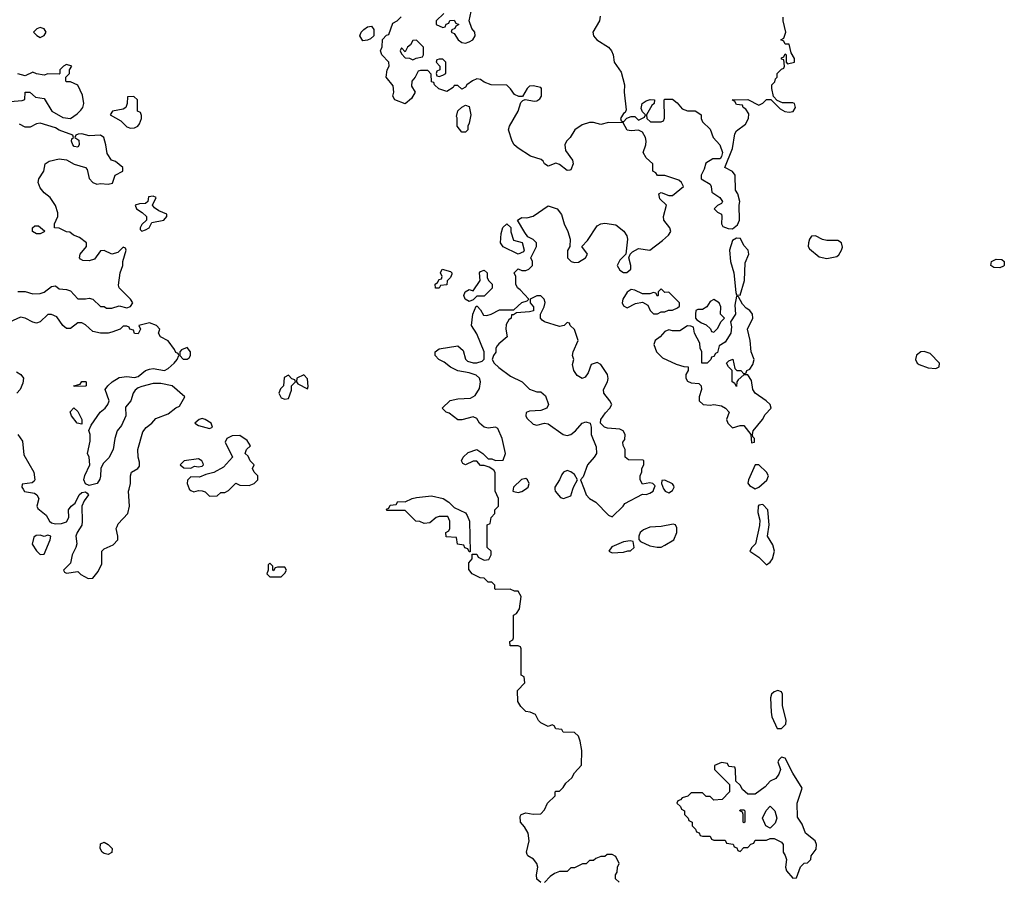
# Model space of a CAD drawing. Header units: inches. Extents: x 2380053 to 2584298, y 380219 to 546618.
# Tile 612 of 656: x 2525300 to 2530534, y 437920 to 442496. Entities that reach past the tile are written whole.
import ezdxf

# ---------------------------------------------------------------- set-up
doc = ezdxf.new("R2010")
doc.units = ezdxf.units.IN
doc.header["$MEASUREMENT"] = 0
for name, color, linetype in [('C5423', 7, 'Continuous'), ('C5424', 7, 'Continuous'), ('C5434', 7, 'Continuous')]:
    doc.layers.add(name, color=color, linetype=linetype)

msp = doc.modelspace()

# ---------------------------------------------------------------- linework, layer by layer
at = {"layer": 'C5423', "color": 2}
for points, elevation in [([(2525318, 440000), (2525326.8, 439986.8), (2525378.8, 439978.8), (2525392, 439970), (2525402, 439950), (2525391.3, 439910), (2525396.9, 439896.9), (2525442, 439862), (2525458, 439830), (2525470, 439821), (2525490, 439816), (2525523.1, 439816.9), (2525550, 439826), (2525562, 439850), (2525559, 439890), (2525574, 439910), (2525594.5, 439925.5), (2525617.2, 439970), (2525630, 439982.8), (2525650, 439986), (2525659.1, 439979.1), (2525666, 439970), (2525642.4, 439937.6), (2525630.4, 439910), (2525632.8, 439827.2), (2525630, 439809), (2525605.5, 439770), (2525599.3, 439750), (2525603.8, 439710), (2525599.1, 439690), (2525579.1, 439650), (2525570, 439606), (2525534, 439570), (2525538, 439558), (2525550, 439554), (2525610, 439562), (2525626, 439546), (2525664, 439524), (2525690, 439526.8), (2525718, 439562), (2525736.6, 439603.4), (2525737.2, 439670), (2525750, 439682.8), (2525797, 439703), (2525822, 439730), (2525822.7, 439750), (2525814, 439790), (2525818, 439802), (2525824, 439816), (2525875.3, 439870), (2525884, 439910), (2525879, 439990), (2525881.5, 440000)], 42), ([(2526202, 440000), (2526210, 439992), (2526226, 439986), (2526250, 439992), (2526270, 439991.3), (2526285.4, 439985.4), (2526310, 439962), (2526350, 439964.7), (2526370, 439982), (2526390, 439982), (2526410, 439992), (2526418, 440000)], 42), ([(2528070, 437908), (2528050, 437926), (2528046.6, 437950), (2528054, 437990), (2528049.4, 438009.4), (2528032, 438032), (2528002, 438050), (2527998, 438058), (2527994, 438070), (2528009.2, 438130), (2528004, 438170), (2527984, 438204), (2527962, 438230), (2527960.4, 438259.6), (2527966, 438270), (2527990, 438278), (2528030, 438272), (2528070, 438274), (2528090, 438294), (2528106, 438330), (2528146, 438370), (2528146, 438390), (2528150, 438394), (2528170, 438394), (2528190, 438414), (2528203.1, 438436.9), (2528234.6, 438465.4), (2528248.9, 438491.1), (2528287.3, 438532.7), (2528288, 438610), (2528280.4, 438660.4), (2528270, 438686), (2528250, 438706), (2528188.4, 438708.4), (2528182, 438722), (2528150, 438726), (2528142, 438742), (2528130, 438746), (2528110, 438738), (2528070, 438758), (2528058, 438770), (2528042, 438802), (2528014.6, 438814.6), (2527990, 438818), (2527964, 438844), (2527948, 438870), (2527946, 438930), (2527986, 438970), (2527982, 439002), (2527966, 439010), (2527966, 439150), (2527962, 439162), (2527950, 439166), (2527907.3, 439167.3), (2527906, 439190), (2527922, 439198), (2527926, 439210), (2527926, 439330), (2527942, 439338), (2527956.4, 439363.6), (2527966, 439430), (2527950, 439458), (2527930, 439458), (2527907.3, 439467.3), (2527830, 439466), (2527826, 439470), (2527826, 439490), (2527810, 439506), (2527790, 439506), (2527770, 439526), (2527748.4, 439528.4), (2527706, 439550), (2527687.3, 439572.7), (2527687.3, 439607.3), (2527706, 439630), (2527706, 439654), (2527730, 439654), (2527738, 439638), (2527770, 439622), (2527794.6, 439625.4), (2527806, 439650), (2527806, 439670), (2527786, 439690), (2527786, 439810), (2527802, 439818), (2527806, 439850), (2527826, 439870), (2527826, 439890), (2527846, 439910), (2527846, 439950), (2527828, 439990), (2527828, 440000)], 38), ([(2527923.3, 440000), (2527922, 439990), (2527926.8, 439986.8), (2527950, 439982.8), (2527970, 439986.8), (2527989.3, 440000)], 38), ([(2528145.3, 440000), (2528146, 439990), (2528175.3, 439955.3), (2528191.1, 439951.1), (2528230, 439964.7), (2528240.9, 440000)], 38), ([(2528300.1, 440000), (2528311, 439970), (2528330, 439951), (2528362, 439930), (2528430, 439862), (2528450, 439852), (2528508, 439910), (2528516.4, 439923.6), (2528610, 439974), (2528630, 439972), (2528650, 439978), (2528668, 439990), (2528671.6, 440000)], 38), ([(2528723.7, 440000), (2528732, 439990), (2528750, 439981), (2528770, 439992), (2528774, 440000)], 38), ([(2528486, 437910), (2528468, 437928), (2528468, 437950), (2528476.4, 437963.6), (2528478, 437990), (2528486, 438010), (2528470, 438046), (2528450, 438058), (2528423.6, 438056.4), (2528410, 438046), (2528390, 438046), (2528363.6, 438036.4), (2528350, 438026), (2528330, 438026), (2528311.6, 438008.4), (2528292.7, 438007.3), (2528250, 437986), (2528230, 437986), (2528210, 437966), (2528170, 437966), (2528143.6, 437956.4), (2528119.6, 437940.4), (2528090, 437908)], 38)]:
    msp.add_lwpolyline(points, dxfattribs=dict(at, elevation=elevation))
for points, elevation in [([(2527690, 439666), (2527682, 439682), (2527667.3, 439687.3), (2527662, 439702), (2527627.3, 439707.3), (2527622, 439742), (2527567.3, 439747.3), (2527566, 439770), (2527582, 439778), (2527586, 439790), (2527586, 439830), (2527575.3, 439855.3), (2527530, 439855.3), (2527514, 439850), (2527479.6, 439820.4), (2527450, 439818), (2527427.3, 439827.3), (2527406, 439830), (2527350, 439886), (2527252.7, 439887.3), (2527250, 439894), (2527262, 439898), (2527270, 439914), (2527302, 439918), (2527310, 439934), (2527350, 439932), (2527386, 439950), (2527410, 439956), (2527490, 439964.7), (2527550.9, 439950.9), (2527582, 439930), (2527610, 439902), (2527670, 439874), (2527679.6, 439859.6), (2527692, 439830), (2527694, 439666)], 38), ([(2529250, 439919), (2529230, 439915.3), (2529226, 439910), (2529223.5, 439876.5), (2529234.4, 439834.4), (2529233.4, 439806.6), (2529210.8, 439710), (2529191.3, 439690), (2529182, 439670), (2529230, 439638.8), (2529270, 439598), (2529290, 439611.3), (2529301.2, 439630), (2529312.3, 439670), (2529304.1, 439704.1), (2529275.1, 439750), (2529283.7, 439810), (2529277.2, 439890)], 38), ([(2528773.6, 439813.6), (2528710, 439801.2), (2528650, 439797.2), (2528616.8, 439783.2), (2528598, 439770), (2528591.3, 439750), (2528591.6, 439731.6), (2528601, 439721), (2528650, 439698.8), (2528688.9, 439691.1), (2528710, 439691.3), (2528730, 439702), (2528778, 439730), (2528794, 439770), (2528794, 439794), (2528786, 439810)], 38), ([(2525410, 439756), (2525387.3, 439752.7), (2525376, 439744), (2525367.3, 439707.3), (2525390, 439672), (2525410, 439652), (2525430, 439654), (2525462, 439730), (2525466, 439750), (2525450, 439755.3), (2525431.1, 439748.9)], 42), ([(2528546, 439726), (2528510, 439719), (2528447.5, 439692.5), (2528432, 439670), (2528450, 439661), (2528510, 439664.7), (2528532.7, 439672.7), (2528547.3, 439672.7), (2528566, 439690), (2528562, 439722)], 38), ([(2526630, 439606), (2526622, 439598), (2526622, 439570), (2526614, 439550), (2526630, 439534), (2526690, 439534), (2526710, 439554), (2526718, 439570), (2526710, 439586), (2526670, 439586), (2526658, 439582), (2526650, 439566), (2526646, 439570), (2526646, 439590)], 42), ([(2529330, 438929.2), (2529310, 438922.7), (2529297.3, 438910), (2529291.1, 438891.1), (2529294.4, 438814.4), (2529298.8, 438790), (2529327.5, 438727.5), (2529350, 438726.8), (2529372.3, 438750), (2529374.5, 438770), (2529354.5, 438850), (2529354.5, 438910), (2529350, 438922)], 38), ([(2529350, 438575.1), (2529336.8, 438563.2), (2529330.8, 438550), (2529344.9, 438510), (2529336.4, 438483.6), (2529319.1, 438460.9), (2529290, 438448), (2529263.6, 438416.4), (2529210, 438378), (2529170, 438378), (2529143.1, 438403.1), (2529130, 438426), (2529107.3, 438447.3), (2529106, 438510), (2529102, 438522), (2529070, 438526), (2529062, 438542), (2529030, 438546), (2528994, 438530), (2528994, 438510), (2529074, 438430), (2529074, 438390), (2529034, 438350), (2528990, 438346), (2528970, 438366), (2528950, 438366), (2528930, 438386), (2528870, 438386), (2528852.7, 438367.3), (2528822, 438358), (2528812.7, 438347.3), (2528798, 438342), (2528794, 438330), (2528812.7, 438312.7), (2528818, 438298), (2528834, 438290), (2528834, 438270), (2528854, 438250), (2528858, 438238), (2528874, 438230), (2528874, 438210), (2528892.7, 438192.7), (2528898, 438178), (2528912.7, 438172.7), (2528918, 438158), (2528930, 438154), (2528970, 438154), (2528978, 438138), (2528990, 438134), (2529050, 438134), (2529058, 438118), (2529092.7, 438112.7), (2529098, 438098), (2529112.7, 438092.7), (2529118, 438078), (2529130, 438074), (2529150, 438094), (2529170, 438094), (2529187.3, 438112.7), (2529202, 438118), (2529210, 438134), (2529270, 438134), (2529290, 438142), (2529310, 438142), (2529350, 438122), (2529358, 438110), (2529358, 438070), (2529370, 438052), (2529376, 438030), (2529371, 437990), (2529376, 437970), (2529410, 437932), (2529430, 437934), (2529450, 437992), (2529470, 438012), (2529487.3, 438012.7), (2529506, 438030), (2529508, 438050), (2529534, 438086), (2529535.3, 438110), (2529528, 438130), (2529478, 438170), (2529459, 438219), (2529435.3, 438255.3), (2529433.2, 438330), (2529459, 438410), (2529409.5, 438489.5), (2529370, 438569)], 38), ([(2529150, 438226), (2529146, 438230), (2529146, 438270), (2529142, 438282), (2529128, 438290), (2529130, 438294), (2529150, 438294), (2529154, 438290), (2529154, 438230)], 38), ([(2529290, 438198), (2529266, 438210), (2529248, 438250), (2529268.4, 438291.6), (2529290, 438314), (2529314, 438290), (2529324.7, 438250), (2529316.8, 438223.2)], 38), ([(2525770, 438058), (2525750, 438062), (2525738, 438070), (2525728, 438090), (2525730, 438114), (2525750, 438122), (2525770, 438111.3), (2525791.3, 438090), (2525790, 438068)], 38)]:
    msp.add_lwpolyline(points, close=True, dxfattribs=dict(at, elevation=elevation))
at = {"layer": 'C5424', "color": 2}
for points, elevation in [([(2527828, 440000), (2527828.4, 440088.4), (2527820.4, 440100.4), (2527796.4, 440116.4), (2527770, 440126), (2527750, 440126), (2527730, 440148), (2527710, 440148), (2527670, 440129), (2527656.4, 440136.4), (2527648.7, 440150), (2527658, 440170), (2527684.7, 440195.3), (2527730, 440211.3), (2527762, 440190), (2527790, 440162), (2527810, 440162), (2527830, 440152), (2527870, 440154), (2527882, 440190), (2527865.2, 440270), (2527842, 440322), (2527830, 440328.7), (2527790, 440324), (2527770, 440329), (2527745.2, 440350), (2527730, 440375.3), (2527710, 440384), (2527650, 440368.7), (2527630, 440368), (2527584, 440404), (2527568, 440410), (2527546, 440430), (2527589, 440471), (2527630, 440481), (2527696, 440484), (2527722, 440498), (2527744.7, 440535.3), (2527749.2, 440570), (2527744, 440590), (2527726.3, 440606.3), (2527690, 440619), (2527629.2, 440629.2), (2527590, 440649), (2527556, 440676), (2527528, 440690), (2527508, 440710), (2527508, 440730), (2527530, 440746), (2527630, 440762), (2527657.3, 440737.3), (2527670.8, 440690.8), (2527680.7, 440680.7), (2527710, 440671), (2527730, 440671), (2527759, 440681), (2527768.7, 440691.3), (2527769.2, 440730), (2527730, 440826), (2527702, 440870), (2527709.1, 440930.9), (2527727.3, 440972.7), (2527732.7, 440972.7), (2527750, 440954), (2527765.4, 440925.4), (2527783.6, 440923.6), (2527806, 440930), (2527850, 440954), (2527927.3, 440952.7), (2527970, 440992), (2527998, 441002), (2528006, 441010), (2527960.4, 441060.4), (2527946, 441070), (2527938, 441090), (2527938, 441130), (2527928, 441150), (2527950, 441172), (2527970, 441162), (2527990, 441162), (2528006, 441170), (2528026, 441190), (2528026, 441210), (2528018, 441230), (2528048, 441290), (2528048, 441310), (2528030, 441328), (2528002, 441342), (2527984.7, 441364.7), (2527946, 441430), (2527960.2, 441439.8), (2527970, 441444.7), (2527996.5, 441443.5), (2528030, 441451), (2528110, 441506), (2528158, 441490), (2528179.9, 441459.9), (2528194, 441410), (2528214.8, 441370), (2528226, 441330), (2528224.7, 441290), (2528211.6, 441268.4), (2528212, 441230), (2528231, 441211), (2528250, 441206), (2528270, 441206.8), (2528308.7, 441230), (2528318, 441250), (2528288, 441290), (2528318.6, 441321.4), (2528370, 441401), (2528389.4, 441410.6), (2528410, 441414), (2528470, 441406), (2528512.5, 441372.5), (2528527.5, 441347.5), (2528530.6, 441329.4), (2528522, 441250), (2528490, 441218), (2528476, 441190), (2528490, 441164.7), (2528510, 441151.3), (2528528.4, 441151.6), (2528548, 441170), (2528548.7, 441190), (2528538, 441230), (2528546, 441250), (2528558, 441262), (2528590, 441278.8), (2528650, 441271), (2528718, 441322), (2528748.7, 441350), (2528762, 441370), (2528755.3, 441390), (2528724, 441430), (2528722, 441450), (2528738, 441510), (2528703.2, 441543.2), (2528698, 441570), (2528710, 441578), (2528750, 441562), (2528770, 441562), (2528828, 441610), (2528818, 441630), (2528803.1, 441643.1), (2528730, 441668), (2528690, 441668), (2528682, 441682), (2528666, 441690), (2528666, 441730), (2528630, 441762), (2528614, 441790), (2528629.4, 441830), (2528629.5, 441850), (2528626, 441870), (2528610, 441898), (2528590, 441909), (2528550, 441906), (2528530, 441909.2), (2528508, 441948), (2528430.9, 441949.1), (2528390, 441939), (2528350, 441949), (2528330, 441949.2), (2528290, 441937.2), (2528251, 441910), (2528226, 441870), (2528206.8, 441850), (2528197.3, 441830), (2528201.1, 441801.1), (2528238.8, 441750), (2528242.8, 441730), (2528230, 441698), (2528224.7, 441695.3), (2528210, 441694), (2528170, 441726), (2528150, 441733.2), (2528110, 441717.2), (2528090, 441729), (2528083.2, 441743.2), (2528072.5, 441752.5), (2528015.3, 441770), (2527950, 441812.3), (2527929.3, 441830), (2527918, 441850), (2527899, 441910), (2527904, 441930), (2527949.3, 442010), (2527964, 442056), (2527974, 442066), (2527987.3, 442072.7), (2528037.2, 442062.8), (2528050, 442064.7), (2528064.7, 442075.3), (2528073.2, 442090), (2528074, 442130), (2528070, 442135.3), (2528030, 442144), (2528010, 442142), (2527998, 442130), (2527972.7, 442087.3), (2527952.7, 442087.3), (2527930, 442098), (2527910, 442128.7), (2527890, 442148.7), (2527806, 442150), (2527770, 442164), (2527750, 442179), (2527730, 442181.2), (2527708, 442172), (2527678, 442150), (2527670, 442138), (2527650, 442126), (2527630, 442146), (2527610, 442146), (2527603.6, 442136.4), (2527570, 442115.3), (2527529.1, 442129.1), (2527506, 442150), (2527502, 442162), (2527490, 442166), (2527487.3, 442207.3), (2527470, 442226), (2527430, 442226), (2527418, 442222), (2527402, 442190), (2527384.7, 442170), (2527383.6, 442143.6), (2527402, 442110), (2527383.6, 442076.4), (2527350, 442048.7), (2527295.3, 442070), (2527284, 442090), (2527288.9, 442111.1), (2527284.7, 442144.7), (2527248, 442190), (2527253.2, 442230), (2527264, 442250), (2527262, 442270), (2527226, 442310), (2527218, 442330), (2527227.3, 442352.7), (2527228.4, 442391.6), (2527250, 442414), (2527262, 442418), (2527283.1, 442476.9), (2527306, 442490), (2527328, 442512)], 38), ([(2527554, 442530), (2527514, 442490), (2527514, 442470), (2527550, 442454), (2527562, 442458), (2527567.3, 442472.7), (2527582, 442478), (2527587.3, 442492.7), (2527610, 442494), (2527618, 442478), (2527634, 442470), (2527618, 442462), (2527614, 442450), (2527598, 442442), (2527594, 442430), (2527610, 442422), (2527631, 442390), (2527650, 442374.8), (2527670, 442370.8), (2527690, 442378.8), (2527708.7, 442390), (2527722, 442410), (2527719, 442430), (2527704, 442450), (2527688.7, 442490), (2527700.9, 442539.1)], 38), ([(2528385.8, 442514.2), (2528382.8, 442490), (2528346.8, 442430), (2528351, 442410), (2528368.3, 442388.3), (2528430, 442350.8), (2528446.8, 442330), (2528454.8, 442310), (2528461, 442270), (2528496.8, 442216.8), (2528514.8, 442150), (2528514, 442110), (2528523.6, 442016.4), (2528518, 442002), (2528510, 441998), (2528494, 441970), (2528498, 441958), (2528510, 441954), (2528527.3, 441972.7), (2528550, 441982), (2528570, 441982), (2528590, 441962), (2528622, 441978), (2528626, 441990), (2528610, 442006), (2528604, 442024), (2528609, 442050), (2528630, 442064.7), (2528651.6, 442071.6), (2528674, 442070), (2528672, 442050), (2528660.7, 442039.3), (2528632, 441990), (2528634, 441970), (2528652.7, 441952.7), (2528710, 441954), (2528722, 441958), (2528727.3, 441972.7), (2528726, 442070), (2528730, 442074), (2528770, 442074), (2528794.4, 442054.4), (2528822, 442022), (2528850, 442011.3), (2528890, 442011.3), (2528916, 441996), (2528922, 441990), (2528922, 441970), (2528930, 441954), (2528970, 441914), (2528986, 441870), (2529022.8, 441830), (2529036, 441790), (2529031.3, 441768.7), (2529023.6, 441756.4), (2528984.5, 441755.5), (2528947.5, 441732.5), (2528939.1, 441700.9), (2528922, 441670), (2528922, 441650), (2528970, 441622), (2528976, 441610), (2528979.6, 441579.6), (2529022, 441550), (2529036, 441530), (2529030, 441518), (2529010, 441508), (2528992, 441490), (2529010, 441472), (2529030, 441462), (2529033.4, 441450), (2529030.7, 441410), (2529037.3, 441397.3), (2529065.5, 441385.5), (2529090, 441384), (2529115.3, 441404.7), (2529127, 441430), (2529125.2, 441510), (2529129, 441530), (2529117.2, 441570), (2529106, 441590), (2529102.7, 441670), (2529089.5, 441689.5), (2529048, 441710), (2529089.1, 441810.9), (2529101.2, 441890), (2529110, 441904.7), (2529158.6, 441941.4), (2529174, 441970), (2529175.3, 441995.3), (2529160.4, 442020.4), (2529146, 442030), (2529142, 442042), (2529110, 442046), (2529102, 442062), (2529088, 442070), (2529170, 442072), (2529230, 442042), (2529250, 442052), (2529270, 442071.3), (2529292.7, 442072.7), (2529342, 442022), (2529367.5, 442007.5), (2529390, 442004), (2529411.9, 442008.1), (2529424, 442030), (2529418, 442050), (2529410, 442054), (2529354.6, 442054.6), (2529326, 442066), (2529307.3, 442087.3), (2529298, 442130), (2529298, 442150), (2529313.6, 442166.4), (2529318, 442182), (2529326, 442190), (2529326, 442210), (2529350, 442234), (2529362, 442238), (2529366, 442250), (2529362, 442282), (2529350, 442286), (2529350, 442294), (2529362, 442298), (2529370, 442314), (2529374, 442310), (2529374, 442270), (2529382, 442262), (2529418, 442270), (2529418, 442290), (2529400.4, 442320.4), (2529390, 442366), (2529370, 442366), (2529362, 442382), (2529346, 442390), (2529362, 442398), (2529373.2, 442430), (2529358, 442490), (2529358, 442510)], 38), ([(2525250, 442060.7), (2525314, 442066), (2525328, 442072), (2525330, 442111.3), (2525354, 442110), (2525383.6, 442083.6), (2525430, 442078), (2525471.3, 442010), (2525530, 441976), (2525570, 441971), (2525605.2, 441994.8), (2525624.7, 442015.3), (2525635.3, 442030), (2525641.2, 442050), (2525634.8, 442094.8), (2525610, 442148), (2525570, 442166), (2525550, 442166), (2525546, 442170), (2525546, 442190), (2525566, 442210), (2525566, 442230), (2525578, 442250), (2525550, 442258), (2525534, 442250), (2525514, 442230), (2525514, 442210), (2525510, 442206), (2525450, 442208), (2525430, 442202), (2525390, 442208.7), (2525370, 442218), (2525330, 442198), (2525290, 442209)], 42), ([(2525290.9, 441050.9), (2525330, 441051), (2525370, 441038.8), (2525410, 441040.7), (2525430, 441046.8), (2525470, 441078), (2525490, 441081), (2525510, 441064.7), (2525550, 441062), (2525570, 441054), (2525610, 441012), (2525650, 441011.3), (2525670, 441016), (2525690, 441011), (2525730, 440972), (2525750, 440972), (2525762, 440962), (2525790, 440962), (2525830, 440974.8), (2525870, 440964.7), (2525890, 440972), (2525902, 440990), (2525888.7, 441010), (2525828.7, 441070), (2525825.2, 441085.2), (2525835.1, 441150), (2525849, 441190), (2525849, 441211), (2525866, 441270), (2525862, 441282), (2525850, 441286), (2525822, 441258), (2525790, 441248.7), (2525750, 441268.7), (2525730, 441268), (2525697.3, 441222.7), (2525670, 441214), (2525635.3, 441215.3), (2525623.1, 441223.1), (2525618, 441230), (2525622, 441250), (2525655.3, 441290), (2525655.3, 441310), (2525618, 441338), (2525586, 441350), (2525567.3, 441367.3), (2525550, 441368), (2525510, 441388), (2525486, 441390), (2525486, 441410), (2525504, 441450), (2525502.7, 441470), (2525490, 441508), (2525462, 441550), (2525430, 441575.3), (2525410, 441602), (2525399, 441630), (2525402, 441650), (2525428.7, 441690), (2525435.3, 441730), (2525456.5, 441743.5), (2525510, 441756), (2525550, 441751), (2525590, 441727.3), (2525650.9, 441710.9), (2525658.8, 441698.8), (2525670, 441652), (2525690, 441631.3), (2525710, 441621), (2525730, 441626), (2525770, 441621), (2525793.2, 441626.8), (2525808, 441670), (2525848, 441690), (2525848.7, 441710), (2525810, 441742), (2525789.2, 441749.2), (2525764.7, 441784.7), (2525759, 441830), (2525748, 441870), (2525730, 441882), (2525670, 441879), (2525630, 441888.7), (2525612, 441888), (2525598, 441882), (2525594, 441870), (2525614.8, 441854.8), (2525616, 441830), (2525610, 441818), (2525590, 441822), (2525582, 441830), (2525575.3, 441850), (2525578, 441862), (2525586, 441870), (2525582, 441882), (2525510, 441908.7), (2525490, 441922), (2525410, 441945.2), (2525390, 441942), (2525355.3, 441924.7), (2525330, 441924), (2525300.2, 441940.2)], 42), ([(2528671.6, 440000), (2528678, 440018), (2528666, 440030), (2528650, 440034), (2528610, 440026), (2528598, 440050), (2528598, 440070), (2528607.3, 440092.7), (2528608, 440110), (2528618, 440130), (2528618, 440150), (2528614, 440154), (2528536.4, 440156.4), (2528518, 440170), (2528518, 440210), (2528508, 440232), (2528506, 440250), (2528516.4, 440263.6), (2528518, 440290), (2528508, 440310), (2528490, 440319), (2528424.1, 440324.1), (2528408, 440330), (2528388, 440350), (2528388.7, 440370), (2528413.6, 440406.4), (2528438, 440430), (2528448, 440450), (2528438, 440470), (2528405.2, 440510), (2528404, 440530), (2528425.2, 440570), (2528429, 440589), (2528425.2, 440610), (2528390, 440662), (2528370, 440674), (2528338, 440662), (2528322, 440618), (2528305.4, 440594.6), (2528290, 440588.7), (2528264.1, 440604.1), (2528245.2, 440630), (2528238, 440662), (2528246, 440690), (2528238, 440710), (2528242, 440730), (2528268.7, 440790), (2528248.9, 440848.9), (2528226, 440870), (2528222, 440882), (2528210, 440886), (2528194, 440870), (2528170, 440865.2), (2528090, 440889), (2528078, 440898), (2528068.7, 440910), (2528068, 440930), (2528088.7, 440970), (2528092.9, 440992.9), (2528088, 441010), (2528070, 441028), (2528050, 441028), (2528014, 441010), (2528014, 440990), (2528032, 440970), (2528031.3, 440948.7), (2528010, 440942), (2527942, 440938), (2527926, 440926), (2527914, 440926), (2527912, 440910), (2527899.6, 440900.4), (2527885.4, 440874.6), (2527884.7, 440850), (2527892, 440810), (2527847.1, 440772.9), (2527838.8, 440761.2), (2527831.3, 440750), (2527830.8, 440729.2), (2527818, 440710), (2527812, 440690), (2527822, 440670), (2527847.5, 440647.5), (2527910, 440601), (2527972, 440570), (2528011.1, 440531.1), (2528050, 440518), (2528070, 440518), (2528095.9, 440495.9), (2528112, 440450), (2528102, 440430), (2528070, 440419), (2528010, 440415.3), (2527992, 440408), (2527991.3, 440390), (2527996.9, 440376.9), (2528030, 440344.7), (2528050, 440341), (2528090, 440351), (2528110, 440347.3), (2528190, 440291.3), (2528210, 440286), (2528230, 440291.3), (2528255.3, 440310), (2528289.3, 440350.7), (2528310, 440358), (2528332, 440350), (2528338, 440330), (2528338.8, 440290), (2528364.5, 440224.5), (2528366.8, 440190), (2528354.8, 440170), (2528318, 440130), (2528294.9, 440065.1), (2528282, 440050), (2528300.1, 440000)], 38), ([(2525881.5, 440000), (2525889, 440030), (2525889, 440070), (2525895.3, 440090), (2525928, 440110), (2525937.2, 440122.8), (2525937.2, 440142.8), (2525929.3, 440170), (2525929, 440210), (2525955.5, 440304.5), (2525972.5, 440327.5), (2526002, 440350), (2526024.7, 440375.3), (2526090, 440401), (2526130, 440432), (2526150, 440442), (2526178, 440490), (2526110, 440548.7), (2526050, 440561.2), (2526010, 440560.9), (2525950, 440546), (2525930, 440539), (2525913.7, 440526.3), (2525902.8, 440510), (2525890.7, 440469.3), (2525863.6, 440436.4), (2525864.7, 440390), (2525841, 440339), (2525818, 440310), (2525806, 440270), (2525798, 440210), (2525773.7, 440166.3), (2525744.5, 440135.5), (2525731, 440110), (2525730.8, 440069.2), (2525726.4, 440053.6), (2525712, 440030), (2525670, 440019), (2525650, 440028), (2525640.9, 440050), (2525647, 440073), (2525674, 440130), (2525669, 440170), (2525661.2, 440190), (2525674.6, 440254.6), (2525675.3, 440290), (2525668, 440312), (2525680.2, 440339.8), (2525728.7, 440410), (2525755.3, 440430), (2525768.7, 440450), (2525775.3, 440470), (2525754, 440530), (2525768.7, 440550), (2525792.7, 440570), (2525830, 440593), (2525870, 440599.1), (2525910, 440594), (2525930, 440598.8), (2525969.6, 440630.4), (2525990, 440638.8), (2526010, 440641), (2526070, 440631), (2526090, 440641), (2526122, 440670), (2526138, 440690), (2526146, 440710), (2526142, 440722), (2526130, 440726), (2526123.1, 440743.1), (2526090, 440788), (2526048, 440810), (2526038, 440830), (2526046, 440850), (2526028, 440870), (2525990, 440884), (2525934, 440870), (2525942, 440850), (2525930, 440826), (2525910, 440828), (2525906, 440846), (2525886, 440850), (2525882, 440862), (2525870, 440866), (2525850, 440866), (2525834, 440850), (2525790, 440834), (2525770, 440829), (2525730, 440829), (2525690, 440839), (2525650, 440874), (2525630, 440884), (2525610, 440884), (2525570, 440854), (2525550, 440854), (2525529.5, 440869.5), (2525497, 440917), (2525470, 440929.3), (2525450, 440929.2), (2525410, 440889.4), (2525390, 440882), (2525370, 440887.3), (2525330, 440909.6), (2525304.9, 440915.1), (2525223, 440877)], 42), ([(2525284.1, 440624.1), (2525306, 440610), (2525321, 440590), (2525316.8, 440563.2), (2525302.8, 440530), (2525286, 440510)], 42), ([(2525291.3, 440290), (2525315.2, 440255.2), (2525323, 440183), (2525374.8, 440090), (2525381, 440050), (2525377.3, 440042.7), (2525366, 440034), (2525312.7, 440027.3), (2525311.3, 440010), (2525318, 440000)], 42), ([(2526418, 440000), (2526450, 440032), (2526470, 440022), (2526520.4, 440019.6), (2526546, 440030), (2526566, 440050), (2526566, 440070), (2526546, 440090), (2526538, 440110), (2526546, 440130), (2526526, 440150), (2526515.3, 440175.3), (2526498, 440190), (2526506, 440210), (2526528, 440230), (2526510, 440259), (2526470, 440285.2), (2526430, 440284), (2526402, 440270), (2526392, 440250), (2526432, 440170), (2526383.6, 440116.4), (2526331.6, 440088.4), (2526290, 440078), (2526256.9, 440063.1), (2526210, 440066), (2526192, 440048), (2526191.3, 440030), (2526201, 440001), (2526202, 440000)], 42), ([(2528240.9, 440000), (2528245.4, 440014.6), (2528265.2, 440050), (2528250, 440077.2), (2528230, 440092.7), (2528210, 440099.3), (2528191.3, 440090), (2528181.6, 440078.4), (2528170.5, 440049.5), (2528144.7, 440010), (2528145.3, 440000)], 38), ([(2527989.3, 440000), (2528004, 440010), (2528009, 440030), (2527999, 440050), (2527990, 440056), (2527968, 440052), (2527924.7, 440010), (2527923.3, 440000)], 38), ([(2528774, 440000), (2528779, 440010), (2528777.2, 440017.2), (2528770, 440028), (2528730, 440048), (2528714, 440046), (2528712, 440030), (2528722, 440002), (2528723.7, 440000)], 38)]:
    msp.add_lwpolyline(points, dxfattribs=dict(at, elevation=elevation))
for points, elevation in [([(2525410, 442455.3), (2525391.6, 442448.4), (2525374, 442430), (2525391.6, 442411.6), (2525410, 442402), (2525430, 442412), (2525442, 442430), (2525430, 442448)], 42), ([(2527124, 442384), (2527108.9, 442411.1), (2527115.3, 442430), (2527130, 442444.7), (2527150, 442458), (2527170, 442462), (2527183.6, 442443.6), (2527182, 442410), (2527165.4, 442394.6), (2527150, 442388)], 38), ([(2527410, 442388), (2527390, 442386), (2527376.9, 442363.1), (2527362, 442350), (2527350, 442326), (2527330, 442346), (2527322, 442330), (2527330, 442314), (2527350, 442294), (2527371.6, 442291.6), (2527390, 442282), (2527408.4, 442291.6), (2527442, 442298), (2527446, 442310), (2527446, 442350)], 38), ([(2527550, 442286), (2527530, 442286), (2527518, 442282), (2527514, 442270), (2527534, 442250), (2527534, 442230), (2527518, 442222), (2527514, 442210), (2527518, 442198), (2527530, 442194), (2527550, 442202), (2527566, 442210), (2527566, 442270)], 38), ([(2525907.3, 442087.3), (2525874, 442086), (2525872, 442050), (2525864.7, 442030), (2525850, 442021.2), (2525794, 442010), (2525782, 441990), (2525837.6, 441957.6), (2525870, 441926.8), (2525890, 441918.8), (2525910, 441921), (2525928, 441930), (2525938, 441942), (2525948, 441970), (2525947.3, 441987.3), (2525942, 442002), (2525926, 442010), (2525926, 442070)], 42), ([(2527650, 441898), (2527626, 441930), (2527626, 441974), (2527622, 441982), (2527628.9, 442011.1), (2527650, 442032), (2527670, 442042), (2527690, 442034), (2527699.1, 441990), (2527690, 441946), (2527682, 441930), (2527682, 441910), (2527670, 441898)], 38), ([(2526010, 441558), (2525985.4, 441554.6), (2525982, 441530), (2525970, 441518), (2525936.4, 441516.4), (2525914, 441510), (2525922, 441490), (2525951.3, 441471.3), (2525974, 441450), (2525974, 441430), (2525950, 441408), (2525941, 441390), (2525941, 441381), (2525950, 441372), (2525970, 441378), (2525988, 441390), (2526002, 441418), (2526066, 441430), (2526082, 441450), (2526082, 441462), (2526040.2, 441480.2), (2526016.4, 441496.4), (2526006, 441510), (2526026, 441550)], 42), ([(2527950, 441248.7), (2527870, 441288), (2527855.3, 441310), (2527860.2, 441359.8), (2527868.9, 441391.1), (2527888.9, 441411.1), (2527911.3, 441391.3), (2527911.6, 441368.4), (2527924.7, 441324.7), (2527971.6, 441311.6), (2527982, 441270), (2527978, 441262)], 38), ([(2525390, 441358), (2525368, 441370), (2525368, 441390), (2525380.4, 441399.6), (2525399.6, 441399.6), (2525432.7, 441372.7), (2525430, 441368), (2525410, 441358)], 42), ([(2529110, 441334), (2529090, 441322), (2529074, 441270), (2529078, 441210), (2529096, 441150), (2529106.4, 441046.4), (2529110, 441034), (2529130, 441032), (2529153.2, 441110), (2529156.4, 441203.6), (2529175.3, 441250), (2529173.2, 441270), (2529150, 441295.3), (2529132.1, 441332.1)], 38), ([(2529530, 441347), (2529510, 441345.2), (2529499.1, 441330), (2529493.4, 441310), (2529491, 441290), (2529498, 441278), (2529550, 441236), (2529590, 441226.8), (2529643.2, 441236.8), (2529654.8, 441245.2), (2529669.5, 441270), (2529673.4, 441286.6), (2529669.3, 441310), (2529650, 441322.9), (2529590, 441322.4), (2529568.1, 441328.1)], 38), ([(2527510, 441068.7), (2527508, 441090), (2527522, 441098), (2527530, 441114), (2527542, 441118), (2527546, 441130), (2527538, 441150), (2527546, 441170), (2527590, 441158), (2527598, 441150), (2527596.9, 441143.1), (2527590, 441126), (2527572.7, 441107.3), (2527570, 441086), (2527538, 441082), (2527530, 441068.7)], 38), ([(2527690, 440998), (2527668, 441010), (2527662, 441030), (2527668, 441050), (2527690, 441062), (2527710, 441054), (2527748.7, 441110), (2527745.2, 441150), (2527750, 441158), (2527770, 441164.7), (2527784.7, 441150), (2527785.4, 441125.4), (2527792, 441110), (2527811.3, 441090), (2527811.6, 441068.4), (2527770, 441026), (2527730, 441026), (2527710, 441006)], 38), ([(2528710, 441066), (2528694, 441050), (2528694, 441030), (2528690, 441026), (2528682, 441042), (2528670, 441046), (2528650, 441038), (2528610, 441038), (2528570, 441058), (2528550, 441062), (2528530, 441048), (2528506, 441010), (2528502, 440990), (2528510, 440974), (2528530, 440964.7), (2528573.6, 440986.4), (2528610, 440994), (2528638.8, 440978.8), (2528652, 440950), (2528670, 440932), (2528690, 440932), (2528710, 440942), (2528730, 440942), (2528748.7, 440951.3), (2528770, 440952), (2528796.4, 440963.6), (2528807.3, 440972.7), (2528808, 440990), (2528750, 441048), (2528730, 441046)], 38), ([(2529110, 441026), (2529101, 440979), (2529104.7, 440930), (2529078, 440890), (2529083.5, 440863.5), (2529080.7, 440830), (2529050, 440782), (2529018, 440762), (2529010, 440726), (2528998, 440722), (2528990, 440706), (2528978, 440702), (2528974, 440690), (2528954, 440670), (2528926, 440670), (2528926, 440730), (2528918, 440750), (2528916.4, 440776.4), (2528888, 440830), (2528882, 440862), (2528867.3, 440867.3), (2528850, 440868), (2528810, 440842), (2528770, 440842), (2528750, 440848), (2528730, 440838), (2528704.7, 440810), (2528678, 440790), (2528671, 440770), (2528684.7, 440730), (2528718, 440698), (2528790, 440664.7), (2528830, 440652), (2528854, 440650), (2528854, 440630), (2528842, 440610), (2528842, 440590), (2528850, 440574), (2528870, 440564.7), (2528910, 440562), (2528922, 440550), (2528924.7, 440530), (2528911.3, 440490), (2528911.3, 440470), (2528934, 440450), (2528970, 440446.8), (2528990, 440450.8), (2529030, 440442.8), (2529051.3, 440430), (2529071.3, 440410), (2529058, 440370), (2529064.7, 440350), (2529090, 440326), (2529130, 440338), (2529150, 440338), (2529186, 440290), (2529190, 440246), (2529206, 440250), (2529206, 440270), (2529198, 440278), (2529195.3, 440290), (2529199, 440310), (2529249.2, 440370), (2529263.2, 440396.8), (2529295.3, 440430), (2529288.7, 440450), (2529268.7, 440470), (2529209.6, 440509.6), (2529197.2, 440530), (2529190, 440578), (2529170, 440608.7), (2529150, 440608.7), (2529119.6, 440580.4), (2529112, 440570), (2529110, 440546), (2529102, 440562), (2529088, 440570), (2529088, 440630), (2529068, 440650), (2529058, 440670), (2529070, 440682), (2529091, 440691), (2529102, 440642), (2529111.6, 440631.6), (2529134, 440630), (2529150, 440614), (2529162, 440618), (2529166, 440630), (2529181.2, 440638.8), (2529196.5, 440663.5), (2529204, 440690), (2529189.3, 440729.3), (2529183.7, 440790), (2529169.5, 440850), (2529197.2, 440910), (2529195.3, 440930), (2529182, 440950), (2529162, 440962), (2529143.2, 440983.2), (2529122, 441022)], 38), ([(2528990, 441008), (2528970, 440998), (2528952, 440970), (2528930, 440955.3), (2528904.7, 440955.3), (2528894, 440950), (2528892, 440930), (2528892, 440910), (2528899.6, 440899.6), (2528923.6, 440883.6), (2528950, 440874), (2528972.7, 440852.7), (2528978, 440838), (2528990, 440834), (2529010, 440854), (2529028.4, 440891.6), (2529046, 440910), (2529026, 440930), (2529028, 440970), (2529018, 440990)], 38), ([(2526190, 440754), (2526159.6, 440740.4), (2526152, 440730), (2526152, 440710), (2526170, 440692), (2526190, 440691.3), (2526202, 440698), (2526208.7, 440710), (2526208.7, 440730)], 42), ([(2525590, 440546), (2525588, 440550), (2525622, 440558), (2525630, 440572), (2525650, 440572), (2525654, 440570), (2525654, 440550), (2525650, 440548)], 42), ([(2526730, 440606), (2526706.4, 440593.6), (2526702, 440550), (2526686.4, 440533.6), (2526678, 440510), (2526690, 440486), (2526710, 440478), (2526730, 440482), (2526746, 440526), (2526746, 440550), (2526766, 440570), (2526762, 440582), (2526747.3, 440587.3)], 42), ([(2526810, 440608), (2526774, 440590), (2526772, 440570), (2526779.6, 440559.6), (2526830, 440534), (2526834, 440546), (2526830, 440586)], 42), ([(2525630, 440346), (2525606, 440350), (2525575.3, 440390), (2525568.7, 440411.3), (2525588.4, 440431.6), (2525610, 440412), (2525631.3, 440370)], 42), ([(2526270, 440375.3), (2526254, 440370), (2526232, 440350), (2526250, 440338), (2526310, 440322), (2526326, 440330), (2526318, 440350), (2526286, 440370)], 42), ([(2526250, 440162), (2526174, 440150), (2526154, 440130), (2526172.7, 440112.7), (2526210, 440112), (2526230, 440122), (2526250, 440118), (2526270, 440122), (2526278, 440130), (2526276.4, 440136.4), (2526268, 440150)], 42), ([(2529230, 440129.2), (2529210, 440128.7), (2529174, 440050), (2529171, 440031), (2529178.8, 440018.8), (2529210, 440001), (2529230, 440010.8), (2529272.1, 440047.9), (2529281.2, 440070), (2529269.2, 440090)], 38)]:
    msp.add_lwpolyline(points, close=True, dxfattribs=dict(at, elevation=elevation))
at = {"layer": 'C5434', "color": 2}
for points, elevation in [([(2530510, 441176), (2530478, 441178), (2530462.7, 441190), (2530466, 441210), (2530490, 441222), (2530520.7, 441220.7), (2530534, 441210), (2530534, 441190), (2530530, 441185.2)], 34), ([(2530107.9, 440732.1), (2530090, 440729.4), (2530068, 440712), (2530062, 440690), (2530070.8, 440670), (2530082, 440662), (2530130, 440645.5), (2530170, 440641), (2530188, 440650), (2530188.7, 440670), (2530140.5, 440720.5)], 38)]:
    msp.add_lwpolyline(points, close=True, dxfattribs=dict(at, elevation=elevation))

doc.saveas('drawing.dxf')
